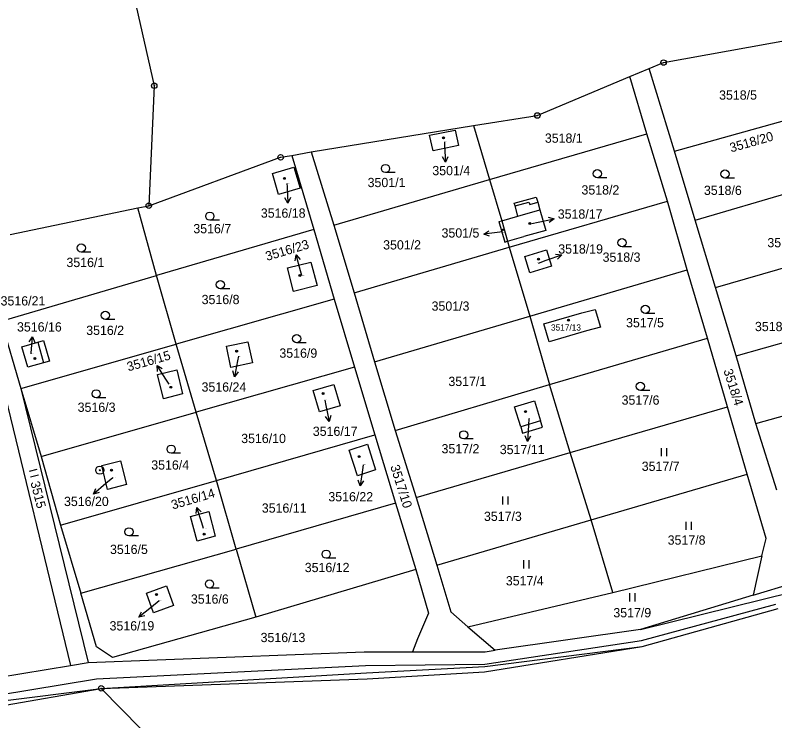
# Model space of a CAD drawing. Extents: x -593183 to -588034, y -1130415 to -1124994.
# Drawn here: x -592995 to -592855.4, y -1129187.5 to -1129057.9 of the extents above; entities that cross this region are included whole.
import ezdxf

# ---------------------------------------------------------------- set-up
doc = ezdxf.new("R2010")
doc.units = 0
for name, color, linetype in [('Vrstva 1', 7, 'Continuous'), ('Vrstva 16', 7, 'Continuous'), ('Vrstva 18', 7, 'Continuous'), ('Vrstva 19', 7, 'Continuous'), ('Vrstva 24', 7, 'Continuous'), ('Vrstva 25', 7, 'Continuous'), ('Vrstva 4', 7, 'Continuous')]:
    doc.layers.add(name, color=color, linetype=linetype)

msp = doc.modelspace()

# ---------------------------------------------------------------- linework, layer by layer
at = {"layer": 'Vrstva 1'}
for p, q in [((-592976.82, -1129038.42), (-592969.45, -1129070.84)), ((-592875.88, -1129066.57), (-592848.96, -1129061.67)), ((-592878.52, -1129067.66), (-592875.88, -1129066.57)), ((-592882.05, -1129069.11), (-592878.52, -1129067.66)), ((-592873.9, -1129082.87), (-592878.52, -1129067.66)), ((-592899.08, -1129076.3), (-592882.05, -1129069.11)), ((-592878.94, -1129079.65), (-592882.05, -1129069.11)), ((-592969.45, -1129070.84), (-592970.46, -1129092.87)), ((-592873.9, -1129082.87), (-592845.05, -1129074.81)), ((-592910.77, -1129078.15), (-592899.08, -1129076.3)), ((-592940.62, -1129082.98), (-592910.77, -1129078.15)), ((-592918.86, -1129079.92), (-592914.15, -1129079.01)), ((-592914.15, -1129079.01), (-592913.58, -1129081.84)), ((-592910.77, -1129078.15), (-592907.87, -1129088.03)), ((-592918.22, -1129082.78), (-592918.86, -1129079.92)), ((-592907.87, -1129088.03), (-592878.94, -1129079.65)), ((-592875.13, -1129092.04), (-592878.94, -1129079.65)), ((-592913.58, -1129081.84), (-592918.22, -1129082.78)), ((-592944.18, -1129083.68), (-592940.62, -1129082.98)), ((-592940.62, -1129082.98), (-592936.48, -1129096.48)), ((-592870.08, -1129095.54), (-592873.9, -1129082.87)), ((-592970.46, -1129092.87), (-592946.23, -1129083.98)), ((-592946.23, -1129083.98), (-592944.18, -1129083.68)), ((-592944.18, -1129083.68), (-592940.13, -1129097.27)), ((-592947.74, -1129086.94), (-592943.79, -1129085.79)), ((-592943.79, -1129085.79), (-592942.67, -1129089.64)), ((-592946.62, -1129090.79), (-592947.74, -1129086.94)), ((-592870.08, -1129095.54), (-592841.35, -1129087.12)), ((-592936.48, -1129096.48), (-592907.87, -1129088.03)), ((-592907.87, -1129088.03), (-592905.62, -1129095.65)), ((-592942.67, -1129089.64), (-592946.62, -1129090.79)), ((-592903.31, -1129092.43), (-592899.26, -1129091.28)), ((-592899.26, -1129091.28), (-592898.99, -1129092.25)), ((-592995.92, -1129098.16), (-592972.49, -1129093.29)), ((-592972.49, -1129093.29), (-592970.46, -1129092.87)), ((-592969.06, -1129105.7), (-592972.49, -1129093.29)), ((-592904.23, -1129100.47), (-592875.13, -1129092.04)), ((-592903.17, -1129092.92), (-592903.31, -1129092.43)), ((-592902.64, -1129094.8), (-592903.17, -1129092.92)), ((-592898.99, -1129092.25), (-592898.59, -1129093.64)), ((-592871.54, -1129104.67), (-592875.13, -1129092.04)), ((-592898.59, -1129093.64), (-592897.51, -1129097.42)), ((-592906.16, -1129095.8), (-592905.62, -1129095.65)), ((-592906.16, -1129095.8), (-592905.04, -1129099.56)), ((-592905.62, -1129095.65), (-592902.64, -1129094.8)), ((-592905.62, -1129095.65), (-592904.53, -1129099.42)), ((-592866.34, -1129107.89), (-592870.08, -1129095.54)), ((-592940.13, -1129097.27), (-592969.06, -1129105.7)), ((-592940.13, -1129097.27), (-592936.42, -1129110.05)), ((-592936.48, -1129096.48), (-592932.75, -1129108.91)), ((-592897.51, -1129097.42), (-592901.54, -1129098.56)), ((-592904.53, -1129099.42), (-592901.54, -1129098.56)), ((-592905.04, -1129099.56), (-592904.53, -1129099.42)), ((-592904.53, -1129099.42), (-592904.23, -1129100.47)), ((-592866.34, -1129107.89), (-592837.49, -1129099.63)), ((-592932.75, -1129108.91), (-592904.23, -1129100.47)), ((-592904.23, -1129100.47), (-592900.45, -1129113.16)), ((-592944.96, -1129104.31), (-592940.66, -1129103.22)), ((-592943.87, -1129108.61), (-592944.96, -1129104.31)), ((-592940.66, -1129103.22), (-592939.52, -1129107.55)), ((-593002.47, -1129104.71), (-592984.85, -1129177.35)), ((-592997.57, -1129114.06), (-592969.06, -1129105.7)), ((-592965.42, -1129118.34), (-592969.06, -1129105.7)), ((-592900.45, -1129113.16), (-592871.54, -1129104.67)), ((-592867.79, -1129117.22), (-592871.54, -1129104.67)), ((-592939.52, -1129107.55), (-592943.87, -1129108.61)), ((-592862.52, -1129120.44), (-592866.34, -1129107.89)), ((-592936.42, -1129110.05), (-592965.42, -1129118.34)), ((-592936.42, -1129110.05), (-592932.64, -1129122.53)), ((-592932.75, -1129108.91), (-592928.97, -1129121.54)), ((-592897.87, -1129114.6), (-592890.92, -1129112.57)), ((-592862.52, -1129120.44), (-592833.64, -1129112.27)), ((-592997.57, -1129114.06), (-592993.99, -1129126.46)), ((-592928.97, -1129121.54), (-592900.45, -1129113.16)), ((-592900.45, -1129113.16), (-592896.83, -1129125.72)), ((-592896.91, -1129117.88), (-592897.87, -1129114.6)), ((-592890.05, -1129115.86), (-592896.91, -1129117.88)), ((-592993.99, -1129126.46), (-592965.42, -1129118.34)), ((-592993.76, -1129118.8), (-592990.85, -1129117.97)), ((-592990.85, -1129117.97), (-592989.8, -1129117.67)), ((-592989.8, -1129117.67), (-592988.72, -1129121.44)), ((-592961.72, -1129130.83), (-592965.42, -1129118.34)), ((-592956.2, -1129118.69), (-592952.26, -1129117.87)), ((-592952.26, -1129117.87), (-592951.4, -1129121.73)), ((-592896.83, -1129125.72), (-592867.79, -1129117.22)), ((-592864.14, -1129129.8), (-592867.79, -1129117.22)), ((-592992.68, -1129122.57), (-592993.76, -1129118.8)), ((-592955.39, -1129122.61), (-592956.2, -1129118.69)), ((-592858.92, -1129132.9), (-592862.52, -1129120.44)), ((-592989.77, -1129121.74), (-592992.68, -1129122.57)), ((-592988.72, -1129121.44), (-592989.77, -1129121.74)), ((-592932.64, -1129122.53), (-592961.72, -1129130.83)), ((-592951.4, -1129121.73), (-592955.39, -1129122.61)), ((-592932.64, -1129122.53), (-592928.92, -1129134.97)), ((-592928.97, -1129121.54), (-592925.16, -1129134.18)), ((-592968.84, -1129123.89), (-592965.33, -1129123.05)), ((-592967.77, -1129128.36), (-592968.84, -1129123.89)), ((-592965.33, -1129123.05), (-592964.29, -1129127.43)), ((-592858.92, -1129132.9), (-592829.92, -1129124.84)), ((-592993.99, -1129126.46), (-592990.25, -1129138.93)), ((-592993.99, -1129126.46), (-592981.6, -1129176.82)), ((-592940.24, -1129126.8), (-592936.45, -1129125.7)), ((-592939.1, -1129130.73), (-592940.24, -1129126.8)), ((-592936.45, -1129125.7), (-592935.31, -1129129.63)), ((-592925.16, -1129134.18), (-592896.83, -1129125.72)), ((-592893.04, -1129138.23), (-592896.83, -1129125.72)), ((-592964.29, -1129127.43), (-592967.77, -1129128.36)), ((-592903.24, -1129129.82), (-592899.61, -1129128.72)), ((-592899.61, -1129128.72), (-592898.5, -1129132.4)), ((-592990.25, -1129138.93), (-592961.72, -1129130.83)), ((-592958.03, -1129143.39), (-592961.72, -1129130.83)), ((-592935.31, -1129129.63), (-592939.1, -1129130.73)), ((-592902.13, -1129133.5), (-592903.24, -1129129.82)), ((-592893.04, -1129138.23), (-592864.14, -1129129.8)), ((-592860.53, -1129142.19), (-592864.14, -1129129.8)), ((-592898.5, -1129132.4), (-592902.13, -1129133.5)), ((-592855.1, -1129145.15), (-592858.92, -1129132.9)), ((-592958.03, -1129143.39), (-592928.92, -1129134.97)), ((-592928.92, -1129134.97), (-592925.13, -1129147.55)), ((-592925.16, -1129134.18), (-592921.31, -1129146.48)), ((-592933.62, -1129137.79), (-592930.29, -1129136.72)), ((-592932.11, -1129142.5), (-592933.62, -1129137.79)), ((-592930.29, -1129136.72), (-592928.78, -1129141.43)), ((-592990.25, -1129138.93), (-592986.65, -1129151.6)), ((-592921.31, -1129146.48), (-592893.04, -1129138.23)), ((-592889.19, -1129150.59), (-592893.04, -1129138.23)), ((-592979.11, -1129140.63), (-592975.62, -1129139.76)), ((-592978.02, -1129144.99), (-592979.11, -1129140.63)), ((-592975.62, -1129139.76), (-592974.53, -1129144.12)), ((-592928.78, -1129141.43), (-592932.11, -1129142.5)), ((-592986.65, -1129151.6), (-592958.03, -1129143.39)), ((-592954.39, -1129155.98), (-592958.03, -1129143.39)), ((-592889.19, -1129150.59), (-592860.53, -1129142.19)), ((-592857.03, -1129154), (-592860.53, -1129142.19)), ((-592974.53, -1129144.12), (-592978.02, -1129144.99)), ((-592925.13, -1129147.55), (-592954.39, -1129155.98)), ((-592925.13, -1129147.55), (-592921.41, -1129159.74)), ((-592921.31, -1129146.48), (-592917.55, -1129158.91)), ((-592962.81, -1129149.98), (-592959.44, -1129149.06)), ((-592959.44, -1129149.06), (-592958.24, -1129153.6)), ((-592961.57, -1129154.5), (-592962.81, -1129149.98)), ((-592986.65, -1129151.6), (-592982.95, -1129164.04)), ((-592917.55, -1129158.91), (-592889.19, -1129150.59)), ((-592885.18, -1129163.92), (-592889.19, -1129150.59)), ((-592958.24, -1129153.6), (-592961.57, -1129154.5)), ((-592857.81, -1129157.2), (-592857.03, -1129154)), ((-592982.95, -1129164.04), (-592954.39, -1129155.98)), ((-592954.39, -1129155.98), (-592950.8, -1129168.47)), ((-592885.18, -1129163.92), (-592857.81, -1129157.2)), ((-592857.81, -1129157.2), (-592859.41, -1129164.46)), ((-592917.55, -1129158.91), (-592914.99, -1129167.51)), ((-592921.41, -1129159.74), (-592950.8, -1129168.47)), ((-592921.41, -1129159.74), (-592919.04, -1129167.74)), ((-592859.41, -1129164.46), (-592843.54, -1129159.62)), ((-592970.88, -1129164.05), (-592967.21, -1129162.72)), ((-592967.21, -1129162.72), (-592965.9, -1129166.35)), ((-592980.05, -1129173.93), (-592982.95, -1129164.04)), ((-592969.56, -1129167.68), (-592970.88, -1129164.05)), ((-592911.85, -1129170.26), (-592885.18, -1129163.92)), ((-592859.41, -1129164.46), (-592880.12, -1129170.77)), ((-592965.9, -1129166.35), (-592969.56, -1129167.68)), ((-592879.82, -1129173.88), (-592854.84, -1129166.86)), ((-592950.8, -1129168.47), (-592977.12, -1129175.88)), ((-592919.04, -1129167.74), (-592921.11, -1129172.46)), ((-592914.99, -1129167.51), (-592911.85, -1129170.26)), ((-592911.85, -1129170.26), (-592906.8, -1129174.52)), ((-592880.12, -1129170.77), (-592906.8, -1129174.52)), ((-592921.11, -1129172.46), (-592922.03, -1129174.82)), ((-592977.12, -1129175.88), (-592980.05, -1129173.93)), ((-592908.72, -1129177.57), (-592879.82, -1129173.88)), ((-592981.6, -1129176.82), (-592930.9, -1129174.85)), ((-592930.9, -1129174.85), (-592922.03, -1129174.82)), ((-592922.03, -1129174.82), (-592908.64, -1129174.83)), ((-592908.64, -1129174.83), (-592906.8, -1129174.52)), ((-592984.85, -1129177.35), (-592981.6, -1129176.82)), ((-593004.51, -1129180.56), (-592984.85, -1129177.35)), ((-592930.48, -1129178.68), (-592908.72, -1129177.57)), ((-592979.2, -1129181.56), (-592930.48, -1129178.68)), ((-593014.57, -1129185.99), (-592979.2, -1129181.56)), ((-593008.41, -1129186.69), (-592979.2, -1129181.56)), ((-592971.9, -1129188.99), (-592979.2, -1129181.56))]:
    msp.add_line(p, q, dxfattribs=at)
for points in [[(-592901.37, -1129102.18), (-592897.36, -1129100.98), (-592896.46, -1129103.99), (-592900.47, -1129105.19), (-592901.37, -1129102.18)], [(-592890.92, -1129112.57), (-592888.44, -1129111.93), (-592887.48, -1129115.21), (-592890.05, -1129115.86)]]:
    msp.add_lwpolyline(points, dxfattribs=at)
at = {"layer": 'Vrstva 16'}
for p, q in [((-592916.15, -1129081.13), (-592916.11, -1129081.9)), ((-592945.08, -1129088.82), (-592945.05, -1129089.41)), ((-592900.1, -1129096.15), (-592898.94, -1129095.9)), ((-592905.48, -1129097.66), (-592905.95, -1129097.72)), ((-592898.86, -1129103.41), (-592897.43, -1129102.91)), ((-592942.35, -1129105.71), (-592942.59, -1129104.83)), ((-592992.07, -1129120.09), (-592992.06, -1129119.94)), ((-592953.99, -1129120.53), (-592954.14, -1129121.36)), ((-592966.74, -1129125.69), (-592967.34, -1129124.75)), ((-592938.14, -1129128.6), (-592937.93, -1129129.57)), ((-592900.63, -1129132), (-592900.7, -1129133.17)), ((-592931.08, -1129140.46), (-592931.21, -1129141.39)), ((-592977.07, -1129142.86), (-592978.34, -1129143.93)), ((-592960.39, -1129152.17), (-592960.7, -1129151.16)), ((-592968.55, -1129165.5), (-592969.93, -1129166.62))]:
    msp.add_line(p, q, dxfattribs=at)
at = {"layer": 'Vrstva 24'}
for centre, radius in [((-592875.88, -1129066.57), 0.5), ((-592875.88, -1129066.57), 0.0327), ((-592969.45, -1129070.84), 0.5), ((-592969.45, -1129070.84), 0.0327), ((-592899.08, -1129076.3), 0.5), ((-592899.08, -1129076.3), 0.0327), ((-592946.23, -1129083.98), 0.5), ((-592946.23, -1129083.98), 0.0327), ((-592970.46, -1129092.87), 0.5), ((-592970.46, -1129092.87), 0.0327), ((-592979.45, -1129141.47), 0.75), ((-592979.45, -1129141.47), 0.0903), ((-592979.2, -1129181.56), 0.5), ((-592979.2, -1129181.56), 0.0327)]:
    msp.add_circle(centre, radius, dxfattribs=at)
at = {"layer": 'Vrstva 25'}
for p, q in [((-592916.11, -1129081.9), (-592915.94, -1129084.9)), ((-592925.21, -1129086.78), (-592926.96, -1129086.78)), ((-592886.29, -1129087.74), (-592888.04, -1129087.74)), ((-592862.85, -1129087.8), (-592864.6, -1129087.8)), ((-592945.05, -1129089.41), (-592944.89, -1129092.41)), ((-592957.49, -1129095.54), (-592959.24, -1129095.54)), ((-592898.94, -1129095.9), (-592896.01, -1129095.26)), ((-592905.95, -1129097.72), (-592908.93, -1129098.1)), ((-592981.11, -1129101.39), (-592982.86, -1129101.39)), ((-592881.76, -1129100.43), (-592883.51, -1129100.43)), ((-592942.59, -1129104.83), (-592943.37, -1129101.93)), ((-592897.43, -1129102.91), (-592894.6, -1129101.92)), ((-592955.57, -1129108.12), (-592957.32, -1129108.12)), ((-592877.48, -1129112.67), (-592879.23, -1129112.67)), ((-592976.68, -1129113.77), (-592978.43, -1129113.77)), ((-592992.06, -1129119.94), (-592991.82, -1129116.95)), ((-592941.54, -1129118.05), (-592943.29, -1129118.05)), ((-592967.34, -1129124.75), (-592968.94, -1129122.21)), ((-592954.14, -1129121.36), (-592954.68, -1129124.31)), ((-592878.39, -1129126.81), (-592880.14, -1129126.81)), ((-592978.37, -1129128.18), (-592980.12, -1129128.18)), ((-592937.93, -1129129.57), (-592937.3, -1129132.5)), ((-592900.7, -1129133.17), (-592900.87, -1129136.17)), ((-592910.84, -1129135.72), (-592912.59, -1129135.72)), ((-592876.3, -1129137.4), (-592876.3, -1129138.9)), ((-592875.28, -1129138.9), (-592875.28, -1129137.4)), ((-592964.6, -1129138.36), (-592966.35, -1129138.36)), ((-592991, -1129141.35), (-592992.45, -1129141.72)), ((-592931.21, -1129141.39), (-592931.61, -1129144.36)), ((-592992.2, -1129142.71), (-592990.74, -1129142.34)), ((-592978.34, -1129143.93), (-592980.64, -1129145.86)), ((-592905.46, -1129146.28), (-592905.46, -1129147.78)), ((-592904.44, -1129147.78), (-592904.44, -1129146.28)), ((-592960.7, -1129151.16), (-592961.6, -1129148.3)), ((-592871.79, -1129150.96), (-592871.79, -1129152.46)), ((-592870.77, -1129152.46), (-592870.77, -1129150.96)), ((-592972.34, -1129153.54), (-592974.09, -1129153.54)), ((-592936.12, -1129157.66), (-592937.87, -1129157.66)), ((-592901.6, -1129158.03), (-592901.6, -1129159.53)), ((-592900.58, -1129159.53), (-592900.58, -1129158.03)), ((-592957.55, -1129163.13), (-592959.3, -1129163.13)), ((-592882.12, -1129164.07), (-592882.12, -1129165.57)), ((-592881.09, -1129165.57), (-592881.09, -1129164.07)), ((-592969.93, -1129166.62), (-592972.27, -1129168.5))]:
    msp.add_line(p, q, dxfattribs=at)
for points in [[(-592915.5, -1129083.87), (-592915.94, -1129084.9), (-592916.5, -1129083.92)], [(-592944.44, -1129091.38), (-592944.89, -1129092.41), (-592945.44, -1129091.43)], [(-592897.09, -1129094.99), (-592896.01, -1129095.26), (-592896.88, -1129095.96)], [(-592907.87, -1129098.47), (-592908.93, -1129098.1), (-592908, -1129097.48)], [(-592943.59, -1129103.03), (-592943.37, -1129101.93), (-592942.63, -1129102.77)], [(-592895.71, -1129101.78), (-592894.6, -1129101.92), (-592895.38, -1129102.72)], [(-592992.4, -1129117.91), (-592991.82, -1129116.95), (-592991.4, -1129117.99)], [(-592968.83, -1129123.33), (-592968.94, -1129122.21), (-592967.99, -1129122.79)], [(-592954.01, -1129123.42), (-592954.68, -1129124.31), (-592954.99, -1129123.24)], [(-592937.02, -1129131.42), (-592937.3, -1129132.5), (-592938, -1129131.63)], [(-592900.32, -1129135.2), (-592900.87, -1129136.17), (-592901.31, -1129135.14)], [(-592930.98, -1129143.44), (-592931.61, -1129144.36), (-592931.97, -1129143.3)], [(-592979.55, -1129145.6), (-592980.64, -1129145.86), (-592980.19, -1129144.83)], [(-592961.77, -1129149.4), (-592961.6, -1129148.3), (-592960.82, -1129149.1)], [(-592971.17, -1129168.26), (-592972.27, -1129168.5), (-592971.8, -1129167.49)]]:
    msp.add_lwpolyline(points, dxfattribs=at)
for centre, radius in [((-592916.33, -1129080.4), 0.175), ((-592916.33, -1129080.4), 0.15), ((-592926.96, -1129086.03), 0.75), ((-592888.04, -1129086.99), 0.75), ((-592864.6, -1129087.05), 0.75), ((-592945.55, -1129087.85), 0.175), ((-592945.55, -1129087.85), 0.15), ((-592959.24, -1129094.79), 0.75), ((-592900.45, -1129096.15), 0.175), ((-592900.45, -1129096.15), 0.15), ((-592905.38, -1129097.29), 0.117), ((-592905.38, -1129097.29), 0.101), ((-592982.86, -1129100.64), 0.75), ((-592883.51, -1129099.68), 0.75), ((-592898.86, -1129102.72), 0.175), ((-592898.86, -1129102.72), 0.15), ((-592942.7, -1129105.71), 0.175), ((-592942.7, -1129105.71), 0.15), ((-592957.32, -1129107.37), 0.75), ((-592879.23, -1129111.92), 0.75), ((-592978.43, -1129113.02), 0.75), ((-592893.35, -1129113.91), 0.175), ((-592893.35, -1129113.91), 0.15), ((-592943.29, -1129117.3), 0.75), ((-592954.31, -1129119.62), 0.175), ((-592954.31, -1129119.62), 0.15), ((-592991.36, -1129120.94), 0.175), ((-592991.36, -1129120.94), 0.15), ((-592880.14, -1129126.06), 0.75), ((-592980.12, -1129127.43), 0.75), ((-592966.39, -1129126.24), 0.175), ((-592966.39, -1129126.24), 0.15), ((-592938.44, -1129127.4), 0.175), ((-592938.44, -1129127.4), 0.15), ((-592901.23, -1129130.71), 0.175), ((-592901.23, -1129130.71), 0.15), ((-592912.59, -1129134.97), 0.75), ((-592966.35, -1129137.61), 0.75), ((-592931.82, -1129138.98), 0.175), ((-592931.82, -1129138.98), 0.15), ((-592977.3, -1129141.46), 0.175), ((-592977.3, -1129141.46), 0.15), ((-592974.09, -1129152.79), 0.75), ((-592960.27, -1129153.21), 0.175), ((-592960.27, -1129153.21), 0.15), ((-592937.87, -1129156.91), 0.75), ((-592959.3, -1129162.38), 0.75), ((-592969.03, -1129164.3), 0.175), ((-592969.03, -1129164.3), 0.15)]:
    msp.add_circle(centre, radius, dxfattribs=at)
at = {"layer": 'Vrstva 4'}
for p, q in [((-592903.17, -1129092.92), (-592900.62, -1129092.2)), ((-592900.62, -1129092.2), (-592900.48, -1129092.68)), ((-592900.48, -1129092.68), (-592898.99, -1129092.25)), ((-592902.64, -1129094.8), (-592898.59, -1129093.64)), ((-592990.85, -1129117.97), (-592989.77, -1129121.74)), ((-592898.15, -1129133.56), (-592898.5, -1129132.4)), ((-592902.13, -1129133.5), (-592901.78, -1129134.66)), ((-592901.78, -1129134.66), (-592898.15, -1129133.56)), ((-592880.12, -1129170.77), (-592803.35, -1129151.77)), ((-592879.93, -1129172.76), (-592855.28, -1129166.1)), ((-592908.71, -1129177.09), (-592879.93, -1129172.76)), ((-592908.75, -1129178.53), (-592879.82, -1129173.88)), ((-592980.08, -1129179.83), (-592930.63, -1129177.34)), ((-592930.63, -1129177.34), (-592908.71, -1129177.09)), ((-593026.5, -1129187.49), (-592980.08, -1129179.83)), ((-592979.2, -1129181.56), (-592930.35, -1129179.82)), ((-592930.35, -1129179.82), (-592908.75, -1129178.53))]:
    msp.add_line(p, q, dxfattribs=at)

# ---------------------------------------------------------------- texts
at = {"layer": 'Vrstva 16'}
for s, rotation, p in [('3518/20', 15.9396, (-592863.46, -1129083.1)), ('3516/23', 16.6165, (-592948.74, -1129103.03)), ('3516/15', 15.8564, (-592974.2, -1129123.33)), ('3516/14', 16.423, (-592966.04, -1129148.71))]:
    msp.add_text(s, height=1.7, rotation=rotation, dxfattribs=at).set_placement(p)
for s, p in [('3501/4', (-592918.36, -1129087.27)), ('3516/18', (-592949.87, -1129095.08)), ('3518/17', (-592895.32, -1129095.26)), ('3501/5', (-592916.67, -1129098.73)), ('3518/19', (-592895.23, -1129101.67)), ('3516/21', (-592997.68, -1129111.21)), ('3516/16', (-592994.66, -1129115.99)), ('3518/21', (-592859.09, -1129115.92)), ('3516/24', (-592960.76, -1129127.03)), ('3516/17', (-592940.32, -1129135.17)), ('3517/11', (-592905.97, -1129138.52)), ('3516/20', (-592986.03, -1129148.06)), ('3516/22', (-592937.46, -1129147.2)), ('3516/19', (-592977.66, -1129170.92))]:
    msp.add_text(s, height=1.7, dxfattribs=at).set_placement(p)
at = {"layer": 'Vrstva 18'}
for s, p in [('3518/5', (-592865.68, -1129073.39)), ('3518/1', (-592897.69, -1129081.31)), ('3501/1', (-592930.25, -1129089.46)), ('3518/2', (-592890.96, -1129090.82)), ('3518/6', (-592868.47, -1129090.9)), ('3516/7', (-592962.27, -1129097.94)), ('3518/7', (-592856.81, -1129100.51)), ('3501/2', (-592927.4, -1129100.92)), ('3518/3', (-592887.08, -1129103.18)), ('3516/1', (-592985.58, -1129104.15)), ('3516/8', (-592960.74, -1129110.96)), ('3501/3', (-592918.5, -1129112.17)), ('3517/5', (-592882.77, -1129115.22)), ('3516/2', (-592981.95, -1129116.62)), ('3516/9', (-592946.46, -1129120.81)), ('3517/1', (-592915.41, -1129126.01)), ('3517/6', (-592883.59, -1129129.44)), ('3516/3', (-592983.52, -1129130.75)), ('3516/10', (-592953.48, -1129136.49)), ('3517/2', (-592916.67, -1129138.38)), ('3516/4', (-592970, -1129141.36)), ('3517/7', (-592879.89, -1129141.6)), ('3516/11', (-592949.69, -1129149.28)), ('3517/3', (-592908.88, -1129150.8)), ('3517/8', (-592875.13, -1129155.16)), ('3516/5', (-592977.58, -1129156.87)), ('3516/12', (-592941.8, -1129160.2)), ('3517/4', (-592904.86, -1129162.64)), ('3516/6', (-592962.72, -1129166)), ('3517/9', (-592885.11, -1129168.51)), ('3516/13', (-592949.91, -1129173.06))]:
    msp.add_text(s, height=1.7, dxfattribs=at).set_placement(p)
for s, rotation, p in [('3518/4', 287.7004, (-592864.9, -1129123.15)), ('3517/10', 287.5104, (-592926.11, -1129140.77)), ('3515', 284.3003, (-592992.2, -1129143.73))]:
    msp.add_text(s, height=1.7, rotation=rotation, dxfattribs=at).set_placement(p)
at = {"layer": 'Vrstva 19'}
for s, height, p in [('3501/4', 0.1, (-592916.15, -1129081.13)), ('3516/18', 0.1, (-592945.08, -1129088.82)), ('3518/17', 0.1, (-592900.1, -1129096.15)), ('3518/19', 0.1, (-592899.08, -1129103.41)), ('3516/23', 0.1, (-592942.35, -1129105.71)), ('3517/13', 1.14, (-592896.57, -1129115.82)), ('3516/16', 0.1, (-592992.07, -1129120.09)), ('3516/24', 0.1, (-592953.99, -1129120.53)), ('3516/15', 0.1, (-592966.74, -1129125.69)), ('3516/17', 0.1, (-592938.14, -1129128.6)), ('3517/11', 0.1, (-592900.63, -1129132)), ('3516/22', 0.1, (-592931.08, -1129140.46)), ('3516/20', 0.1, (-592977.07, -1129142.86)), ('3516/14', 0.1, (-592960.39, -1129152.17)), ('3516/19', 0.1, (-592968.55, -1129165.5))]:
    msp.add_text(s, height=height, dxfattribs=at).set_placement(p)
msp.add_text('3501/5', height=0.1, rotation=311.1859, dxfattribs=at).set_placement((-592905.47, -1129097.67))

doc.saveas('drawing.dxf')
